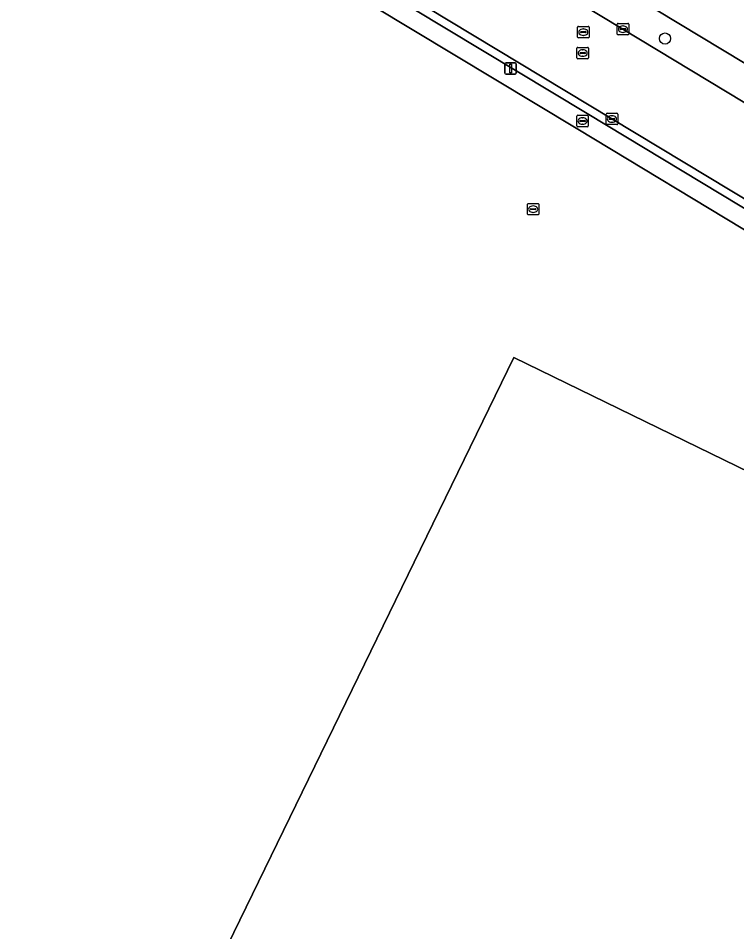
# Model space of a CAD drawing. Extents: x 156141 to 158132, y 385651 to 388333.
# Drawn here: x 156493.2 to 156555.8, y 386572.8 to 386652.4 of the extents above; entities that cross this region are included whole.
import ezdxf

# ---------------------------------------------------------------- set-up
doc = ezdxf.new("R2010")
doc.units = 0
for name, color, linetype in [('IMGEO_Berm_groen', 7, 'Continuous'), ('IMGEO_Boom', 7, 'Continuous'), ('IMGEO_Brandkraan', 7, 'Continuous'), ('IMGEO_Erf', 7, 'Continuous'), ('IMGEO_Groenvoorziening', 7, 'Continuous'), ('IMGEO_Hek', 7, 'Continuous'), ('IMGEO_Kolk', 7, 'Continuous'), ('IMGEO_Lichtmast', 7, 'Continuous'), ('IMGEO_Pand', 7, 'Continuous'), ('IMGEO_Rijbaan_lokaal_gesloten', 7, 'Continuous'), ('IMGEO_Rioolput', 7, 'Continuous'), ('IMGEO_Voetpad_open', 7, 'Continuous')]:
    doc.layers.add(name, color=color, linetype=linetype)

msp = doc.modelspace()

# ---------------------------------------------------------------- linework, layer by layer
at = {"layer": 'IMGEO_Berm_groen'}
for points in [[(156508.422, 386677.43), (156506.911, 386674.967), (156514.774, 386670.209), (156531.429, 386660.126), (156545.845, 386651.42), (156560.801, 386642.392), (156577.464, 386632.322), (156594.133, 386622.233)], [(156596.799, 386624.114), (156508.422, 386677.43)]]:
    msp.add_lwpolyline(points, dxfattribs=at)
at = {"layer": 'IMGEO_Boom'}
msp.add_circle((156549.511, 386650.602), 0.489, dxfattribs=at)
at = {"layer": 'IMGEO_Brandkraan'}
for p, q in [((156541.829, 386642.988), (156541.829, 386643.84)), ((156541.904, 386643.914), (156542.756, 386643.914)), ((156542.317, 386643.694), (156542.342, 386643.694)), ((156542.83, 386643.84), (156542.83, 386642.988)), ((156542.756, 386642.914), (156541.904, 386642.914)), ((156542.088, 386643.408), (156542.088, 386643.42)), ((156542.526, 386643.371), (156542.128, 386643.371)), ((156542.131, 386643.457), (156542.529, 386643.457)), ((156542.34, 386643.134), (156542.315, 386643.134)), ((156542.572, 386643.42), (156542.572, 386643.408))]:
    msp.add_line(p, q, dxfattribs=at)
for points in [[(156541.829, 386642.988), (156541.829, 386643.84)], [(156541.904, 386643.914), (156542.756, 386643.914)], [(156542.83, 386643.84), (156542.83, 386642.988)], [(156542.756, 386642.914), (156541.904, 386642.914)]]:
    msp.add_lwpolyline(points, dxfattribs=at)
for centre, radius, start, end in [((156541.906, 386643.838), 0.0765, 91.55205, 178.44795), ((156541.906, 386643.838), 0.0765, 91.55205, 178.44795), ((156542.754, 386643.838), 0.0765, 1.55205, 88.44795), ((156542.754, 386643.838), 0.0765, 1.55205, 88.44795), ((156541.906, 386642.99), 0.0765, 181.55205, 268.44795), ((156541.906, 386642.99), 0.0765, 181.55205, 268.44795), ((156542.128, 386643.417), 0.0403, 85.87752, 175.75265), ((156542.125, 386643.407), 0.0366, 178.93798, 274.71019), ((156542.529, 386643.414), 0.043, 264.86636, 352.45326), ((156542.533, 386643.419), 0.0386, 1.73085, 96.63898), ((156542.754, 386642.99), 0.0765, 271.55205, 358.44795), ((156542.754, 386642.99), 0.0765, 271.55205, 358.44795)]:
    msp.add_arc(centre, radius, start, end, dxfattribs=at)
for centre, major_axis, ratio, start_param, end_param in [((156542.316, 386643.414), (-0.387, 0.002), 0.722429, 4.712389, 7.853982), ((156542.341, 386643.414), (-0.39, 0.002), 0.717154, 1.570796, 4.712389)]:
    msp.add_ellipse(centre, major_axis=major_axis, ratio=ratio, start_param=start_param, end_param=end_param, dxfattribs=at)
at = {"layer": 'IMGEO_Erf'}
for points in [[(156500, 386831.198), (156491.571, 386823.646), (156483.135, 386815.4), (156480.476, 386812.823), (156481.195, 386811.984), (156475.715, 386805.498), (156458.53, 386785.226), (156416.672, 386732.53), (156478.507, 386695.242), (156485.278, 386691.159), (156502.213, 386680.947), (156502.302, 386681.122), (156504.13, 386680.019), (156508.422, 386677.43), (156596.799, 386624.114)], [(156599.755, 386607.757), (156573.465, 386623.643), (156541.903, 386642.7), (156513.199, 386660.014), (156512.684, 386659.885), (156504.112, 386665.144), (156503.694, 386665.403), (156495.572, 386670.446), (156409.308, 386722.659), (156408.147, 386722.464), (156407.83, 386722.679), (156407.689, 386722.471), (156407.499, 386722.585), (156404.388, 386718.284), (156403.962, 386718.502), (156403.705, 386718.132)], [(156500, 386548.209), (156536.341, 386622.805), (156566.089, 386608.323), (156569.213, 386614.732), (156596.408, 386601.474), (156599.425, 386600.358), (156600.911, 386599.949), (156604.086, 386599.42), (156605.629, 386599.31), (156608.85, 386599.398), (156610.375, 386599.588), (156613.543, 386600.283), (156614.995, 386600.738), (156615.595, 386594.927), (156637.747, 386584.139), (156633.6, 386575.406), (156698.58, 386543.772)]]:
    msp.add_lwpolyline(points, dxfattribs=at)
at = {"layer": 'IMGEO_Groenvoorziening'}
msp.add_lwpolyline([(156599.341, 386610.688), (156577.37, 386623.999), (156561.561, 386633.56), (156544.882, 386643.606), (156528.799, 386653.317), (156516.417, 386660.802), (156516.213, 386660.926), (156516.113, 386660.747), (156515.386, 386660.564), (156542.738, 386644.082), (156574.297, 386625.027), (156600.376, 386609.277)], dxfattribs=at)
at = {"layer": 'IMGEO_Hek'}
msp.add_lwpolyline([(156596.799, 386624.114), (156502.302, 386681.122)], dxfattribs=at)
at = {"layer": 'IMGEO_Kolk'}
for p, q in [((156545.345, 386650.993), (156545.345, 386651.845)), ((156545.42, 386651.919), (156546.272, 386651.919)), ((156545.833, 386651.699), (156545.858, 386651.699)), ((156546.346, 386651.845), (156546.346, 386650.993)), ((156546.272, 386650.919), (156545.42, 386650.919)), ((156545.604, 386651.413), (156545.604, 386651.425)), ((156546.042, 386651.376), (156545.644, 386651.376)), ((156545.647, 386651.462), (156546.045, 386651.462)), ((156545.856, 386651.139), (156545.831, 386651.139)), ((156546.088, 386651.425), (156546.088, 386651.413)), ((156544.386, 386643.17), (156544.386, 386644.022)), ((156544.461, 386644.096), (156545.313, 386644.096)), ((156544.645, 386643.59), (156544.645, 386643.602)), ((156545.083, 386643.553), (156544.685, 386643.553)), ((156544.688, 386643.639), (156545.086, 386643.639)), ((156544.874, 386643.876), (156544.899, 386643.876)), ((156545.129, 386643.602), (156545.129, 386643.59)), ((156545.387, 386644.022), (156545.387, 386643.17)), ((156545.313, 386643.096), (156544.461, 386643.096)), ((156544.897, 386643.316), (156544.872, 386643.316))]:
    msp.add_line(p, q, dxfattribs=at)
for points in [[(156545.345, 386650.993), (156545.345, 386651.845)], [(156545.42, 386651.919), (156546.272, 386651.919)], [(156546.346, 386651.845), (156546.346, 386650.993)], [(156546.272, 386650.919), (156545.42, 386650.919)], [(156544.386, 386643.17), (156544.386, 386644.022)], [(156544.461, 386644.096), (156545.313, 386644.096)], [(156545.387, 386644.022), (156545.387, 386643.17)], [(156545.313, 386643.096), (156544.461, 386643.096)]]:
    msp.add_lwpolyline(points, dxfattribs=at)
for centre, radius, start, end in [((156545.422, 386651.843), 0.0765, 91.55205, 178.44795), ((156545.422, 386651.843), 0.0765, 91.55205, 178.44795), ((156546.27, 386651.843), 0.0765, 1.55205, 88.44795), ((156546.27, 386651.843), 0.0765, 1.55205, 88.44795), ((156545.422, 386650.995), 0.0765, 181.55205, 268.44795), ((156545.422, 386650.995), 0.0765, 181.55205, 268.44795), ((156545.644, 386651.422), 0.0403, 85.87752, 175.75265), ((156545.641, 386651.412), 0.0366, 178.93798, 274.71019), ((156546.045, 386651.419), 0.043, 264.86636, 352.45326), ((156546.049, 386651.424), 0.0386, 1.73085, 96.63898), ((156546.27, 386650.995), 0.0765, 271.55205, 358.44795), ((156546.27, 386650.995), 0.0765, 271.55205, 358.44795), ((156544.463, 386644.02), 0.0765, 91.55205, 178.44795), ((156544.463, 386644.02), 0.0765, 91.55205, 178.44795), ((156544.685, 386643.599), 0.0403, 85.87752, 175.75265), ((156544.682, 386643.589), 0.0366, 178.93798, 274.71019), ((156545.086, 386643.596), 0.043, 264.86636, 352.45326), ((156545.09, 386643.601), 0.0386, 1.73085, 96.63898), ((156545.311, 386644.02), 0.0765, 1.55205, 88.44795), ((156545.311, 386644.02), 0.0765, 1.55205, 88.44795), ((156544.463, 386643.172), 0.0765, 181.55205, 268.44795), ((156544.463, 386643.172), 0.0765, 181.55205, 268.44795), ((156545.311, 386643.172), 0.0765, 271.55205, 358.44795), ((156545.311, 386643.172), 0.0765, 271.55205, 358.44795)]:
    msp.add_arc(centre, radius, start, end, dxfattribs=at)
for centre, major_axis, ratio, start_param, end_param in [((156545.832, 386651.419), (-0.387, 0.002), 0.722429, 4.712389, 7.853982), ((156545.857, 386651.419), (-0.39, 0.002), 0.717154, 1.570796, 4.712389), ((156544.873, 386643.596), (-0.387, 0.002), 0.722429, 4.712389, 7.853982), ((156544.898, 386643.596), (-0.39, 0.002), 0.717154, 1.570796, 4.712389)]:
    msp.add_ellipse(centre, major_axis=major_axis, ratio=ratio, start_param=start_param, end_param=end_param, dxfattribs=at)
at = {"layer": 'IMGEO_Lichtmast'}
for p, q in [((156535.565, 386647.591), (156535.565, 386648.391)), ((156535.565, 386648.391), (156535.565, 386647.591)), ((156535.665, 386648.491), (156536.455, 386648.491)), ((156536.455, 386648.491), (156535.665, 386648.491)), ((156536.555, 386648.391), (156536.555, 386647.591)), ((156536.555, 386647.591), (156536.555, 386648.391)), ((156536.455, 386647.491), (156535.665, 386647.491)), ((156535.665, 386647.491), (156536.455, 386647.491))]:
    msp.add_line(p, q, dxfattribs=at)
msp.add_lwpolyline([(156535.985, 386648.366), (156536.135, 386648.366), (156536.135, 386647.616), (156535.985, 386647.616), (156535.985, 386648.366)], dxfattribs=at)
for centre, start, end in [((156535.665, 386648.391), 90, 180), ((156535.665, 386648.391), 90, 180), ((156536.455, 386648.391), 0, 90), ((156536.455, 386648.391), 360, 90), ((156535.665, 386647.591), 180, 270), ((156535.665, 386647.591), 180, 270), ((156536.455, 386647.591), 270, 0), ((156536.455, 386647.591), 270, 0)]:
    msp.add_arc(centre, 0.1, start, end, dxfattribs=at)
at = {"layer": 'IMGEO_Pand'}
msp.add_lwpolyline([(156698.58, 386543.772), (156633.6, 386575.406), (156637.747, 386584.139), (156615.595, 386594.927), (156614.995, 386600.738), (156613.543, 386600.283), (156610.375, 386599.588), (156608.85, 386599.398), (156605.629, 386599.31), (156604.086, 386599.42), (156600.911, 386599.949), (156599.425, 386600.358), (156596.408, 386601.474), (156569.213, 386614.732), (156566.089, 386608.323), (156536.341, 386622.805), (156500, 386548.209)], dxfattribs=at)
at = {"layer": 'IMGEO_Rijbaan_lokaal_gesloten'}
for points in [[(156594.133, 386622.233), (156577.464, 386632.322), (156560.801, 386642.392), (156545.845, 386651.42), (156531.429, 386660.126), (156514.774, 386670.209), (156506.911, 386674.967), (156502.64, 386677.551), (156500, 386679.149), (156498.972, 386679.771), (156484.155, 386688.74), (156482.322, 386689.849), (156475.759, 386693.817), (156466.52, 386699.403), (156449.019, 386710.003), (156434.062, 386719.017), (156417.394, 386729.087), (156414.135, 386731.05), (156411.519, 386732.626), (156409.811, 386733.655), (156406.482, 386735.661)], [(156401.627, 386730.006), (156401.716, 386730.169), (156401.957, 386730.031), (156405.455, 386727.922), (156407.166, 386726.89), (156409.646, 386725.395), (156415.548, 386721.836), (156430.513, 386712.82), (156446.317, 386703.253), (156461.249, 386694.203), (156479.607, 386683.066), (156496.242, 386672.993), (156500, 386670.722), (156503.944, 386668.339), (156516.213, 386660.926), (156516.417, 386660.802), (156528.799, 386653.317), (156544.882, 386643.606), (156561.561, 386633.56), (156577.37, 386623.999), (156599.341, 386610.688)]]:
    msp.add_lwpolyline(points, dxfattribs=at)
at = {"layer": 'IMGEO_Rioolput'}
for p, q in [((156541.895, 386650.732), (156541.895, 386651.584)), ((156541.97, 386651.658), (156542.822, 386651.658)), ((156542.896, 386651.584), (156542.896, 386650.732)), ((156542.154, 386651.152), (156542.154, 386651.164)), ((156542.592, 386651.115), (156542.194, 386651.115)), ((156542.197, 386651.201), (156542.595, 386651.201)), ((156542.406, 386650.878), (156542.381, 386650.878)), ((156542.383, 386651.438), (156542.408, 386651.438)), ((156542.638, 386651.164), (156542.638, 386651.152)), ((156542.822, 386650.658), (156541.97, 386650.658)), ((156541.839, 386648.906), (156541.839, 386649.758)), ((156541.914, 386649.832), (156542.766, 386649.832)), ((156542.098, 386649.326), (156542.098, 386649.338)), ((156542.536, 386649.289), (156542.138, 386649.289)), ((156542.141, 386649.375), (156542.539, 386649.375)), ((156542.327, 386649.612), (156542.352, 386649.612)), ((156542.582, 386649.338), (156542.582, 386649.326)), ((156542.84, 386649.758), (156542.84, 386648.906)), ((156542.766, 386648.832), (156541.914, 386648.832)), ((156542.35, 386649.052), (156542.325, 386649.052)), ((156537.523, 386635.306), (156537.523, 386636.158)), ((156537.598, 386636.232), (156538.45, 386636.232)), ((156537.782, 386635.726), (156537.782, 386635.738)), ((156538.22, 386635.689), (156537.822, 386635.689)), ((156537.825, 386635.775), (156538.223, 386635.775)), ((156538.011, 386636.012), (156538.036, 386636.012)), ((156538.266, 386635.738), (156538.266, 386635.726)), ((156538.524, 386636.158), (156538.524, 386635.306)), ((156538.45, 386635.232), (156537.598, 386635.232)), ((156538.034, 386635.452), (156538.009, 386635.452))]:
    msp.add_line(p, q, dxfattribs=at)
for points in [[(156541.895, 386650.732), (156541.895, 386651.584)], [(156541.97, 386651.658), (156542.822, 386651.658)], [(156542.896, 386651.584), (156542.896, 386650.732)], [(156542.822, 386650.658), (156541.97, 386650.658)], [(156541.839, 386648.906), (156541.839, 386649.758)], [(156541.914, 386649.832), (156542.766, 386649.832)], [(156542.84, 386649.758), (156542.84, 386648.906)], [(156542.766, 386648.832), (156541.914, 386648.832)], [(156537.523, 386635.306), (156537.523, 386636.158)], [(156537.598, 386636.232), (156538.45, 386636.232)], [(156538.524, 386636.158), (156538.524, 386635.306)], [(156538.45, 386635.232), (156537.598, 386635.232)]]:
    msp.add_lwpolyline(points, dxfattribs=at)
for centre, radius, start, end in [((156541.972, 386651.582), 0.0765, 91.55205, 178.44795), ((156541.972, 386651.582), 0.0765, 91.55205, 178.44795), ((156542.82, 386651.582), 0.0765, 1.55205, 88.44795), ((156542.82, 386651.582), 0.0765, 1.55205, 88.44795), ((156541.972, 386650.734), 0.0765, 181.55205, 268.44795), ((156541.972, 386650.734), 0.0765, 181.55205, 268.44795), ((156542.194, 386651.161), 0.0403, 85.87752, 175.75265), ((156542.191, 386651.151), 0.0366, 178.93798, 274.71019), ((156542.595, 386651.158), 0.043, 264.86636, 352.45326), ((156542.599, 386651.163), 0.0386, 1.73085, 96.63898), ((156542.82, 386650.734), 0.0765, 271.55205, 358.44795), ((156542.82, 386650.734), 0.0765, 271.55205, 358.44795), ((156541.916, 386649.756), 0.0765, 91.55205, 178.44795), ((156541.916, 386649.756), 0.0765, 91.55205, 178.44795), ((156542.138, 386649.335), 0.0403, 85.87752, 175.75265), ((156542.135, 386649.325), 0.0366, 178.93798, 274.71019), ((156542.539, 386649.332), 0.043, 264.86636, 352.45326), ((156542.543, 386649.337), 0.0386, 1.73085, 96.63898), ((156542.764, 386649.756), 0.0765, 1.55205, 88.44795), ((156542.764, 386649.756), 0.0765, 1.55205, 88.44795), ((156541.916, 386648.908), 0.0765, 181.55205, 268.44795), ((156541.916, 386648.908), 0.0765, 181.55205, 268.44795), ((156542.764, 386648.908), 0.0765, 271.55205, 358.44795), ((156542.764, 386648.908), 0.0765, 271.55205, 358.44795), ((156537.6, 386636.156), 0.0765, 91.55205, 178.44795), ((156537.6, 386636.156), 0.0765, 91.55205, 178.44795), ((156537.822, 386635.735), 0.0403, 85.87752, 175.75265), ((156537.819, 386635.725), 0.0366, 178.93798, 274.71019), ((156538.223, 386635.732), 0.043, 264.86636, 352.45326), ((156538.227, 386635.737), 0.0386, 1.73085, 96.63898), ((156538.448, 386636.156), 0.0765, 1.55205, 88.44795), ((156538.448, 386636.156), 0.0765, 1.55205, 88.44795), ((156537.6, 386635.308), 0.0765, 181.55205, 268.44795), ((156537.6, 386635.308), 0.0765, 181.55205, 268.44795), ((156538.448, 386635.308), 0.0765, 271.55205, 358.44795), ((156538.448, 386635.308), 0.0765, 271.55205, 358.44795)]:
    msp.add_arc(centre, radius, start, end, dxfattribs=at)
for centre, major_axis, ratio, start_param, end_param in [((156542.382, 386651.158), (-0.387, 0.002), 0.722429, 4.712389, 7.853982), ((156542.407, 386651.158), (-0.39, 0.002), 0.717154, 1.570796, 4.712389), ((156542.326, 386649.332), (-0.387, 0.002), 0.722429, 4.712389, 7.853982), ((156542.351, 386649.332), (-0.39, 0.002), 0.717154, 1.570796, 4.712389), ((156538.01, 386635.732), (-0.387, 0.002), 0.722429, 4.712389, 7.853982), ((156538.035, 386635.732), (-0.39, 0.002), 0.717154, 1.570796, 4.712389)]:
    msp.add_ellipse(centre, major_axis=major_axis, ratio=ratio, start_param=start_param, end_param=end_param, dxfattribs=at)
at = {"layer": 'IMGEO_Voetpad_open'}
msp.add_lwpolyline([(156600.376, 386609.277), (156574.297, 386625.027), (156542.738, 386644.082), (156515.386, 386660.564), (156513.199, 386660.014), (156541.903, 386642.7), (156573.465, 386623.643), (156599.755, 386607.757)], dxfattribs=at)

doc.saveas('drawing.dxf')
